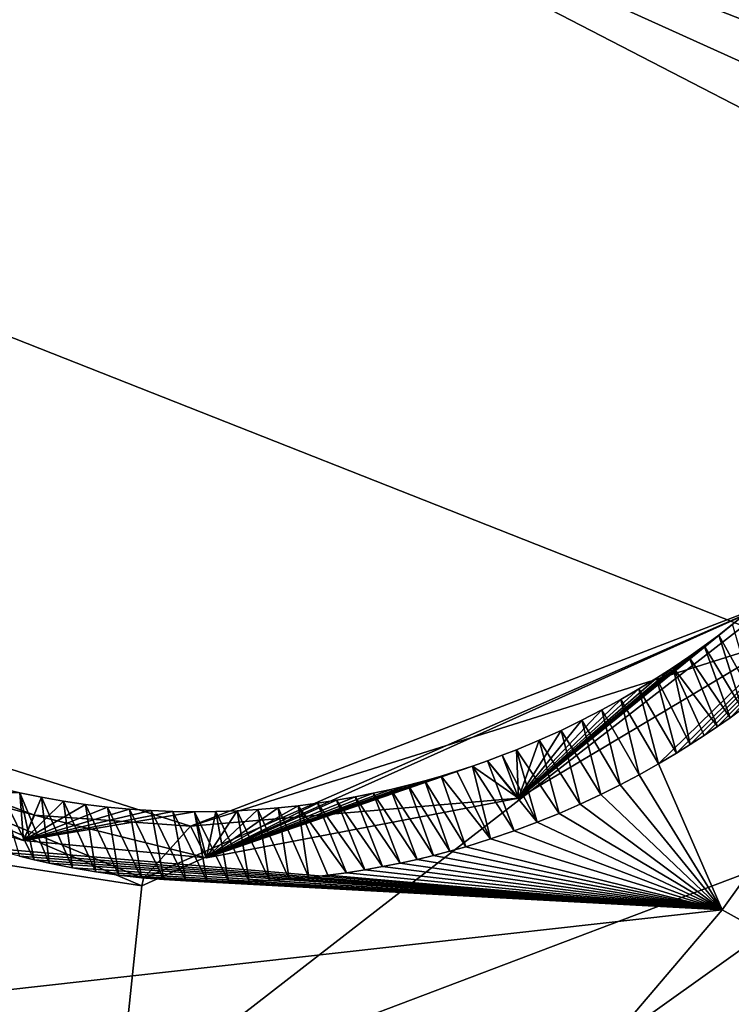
# Model space of a CAD drawing. Header units: millimetres. Extents: x -147 to 294, y -82 to 275.
# Tile 296 of 609: x 246.31 to 248.06, y 189.85 to 192.26. Entities that reach past the tile are written whole.
import ezdxf

# ---------------------------------------------------------------- set-up
doc = ezdxf.new("R2010")
doc.units = ezdxf.units.MM
doc.header["$LTSCALE"] = 67.506716
for name, color, linetype in [('1861', 7, 'CONTINUOUS'), ('1872', 7, 'CONTINUOUS'), ('1873', 7, 'CONTINUOUS'), ('1965', 7, 'CONTINUOUS'), ('1982', 7, 'CONTINUOUS'), ('2803', 7, 'CONTINUOUS'), ('2817', 7, 'CONTINUOUS'), ('2818', 7, 'CONTINUOUS'), ('2819', 7, 'CONTINUOUS'), ('751', 7, 'CONTINUOUS'), ('754', 7, 'CONTINUOUS'), ('807', 7, 'CONTINUOUS'), ('808', 7, 'CONTINUOUS'), ('809', 7, 'CONTINUOUS'), ('871', 7, 'CONTINUOUS'), ('925', 7, 'CONTINUOUS')]:
    doc.layers.add(name, color=color, linetype=linetype)

msp = doc.modelspace()

# ---------------------------------------------------------------- linework, layer by layer
at = {"layer": '1861', "linetype": 'CONTINUOUS'}
for points in [[(246.5558, 189.5851, -19.7691), (245.7502, 188.3189, -20.0148), (244.3446, 190.4868, -19.1489), (246.5558, 189.5851, -19.7691)], [(253.2993, 188.7113, -21.2824), (245.7502, 188.3189, -20.0148), (248.6255, 190.3683, -19.891), (253.2993, 188.7113, -21.2824)], [(248.6255, 190.3683, -19.891), (245.7502, 188.3189, -20.0148), (246.5558, 189.5851, -19.7691), (248.6255, 190.3683, -19.891)]]:
    msp.add_3dface(points, dxfattribs=at)
at = {"layer": '1872', "linetype": 'CONTINUOUS'}
for points in [[(246.6137, 190.1359, -19.3674), (244.3446, 190.4868, -19.1489), (244.8855, 190.8678, -18.8381), (246.6137, 190.1359, -19.3674)], [(246.6137, 190.1359, -19.3674), (244.8855, 190.8678, -18.8381), (246.618, 190.1542, -19.3391), (246.6137, 190.1359, -19.3674)], [(246.618, 190.1542, -19.3391), (244.8855, 190.8678, -18.8381), (246.7332, 190.2821, -18.6191), (246.618, 190.1542, -19.3391)], [(246.7332, 190.2821, -18.6191), (244.8855, 190.8678, -18.8381), (246.3508, 190.3087, -18.5366), (246.7332, 190.2821, -18.6191)], [(246.3508, 190.3087, -18.5366), (244.8855, 190.8678, -18.8381), (245.9388, 190.4188, -18.4234), (246.3508, 190.3087, -18.5366)], [(246.5558, 189.5851, -19.7691), (244.3446, 190.4868, -19.1489), (246.6137, 190.1359, -19.3674), (246.5558, 189.5851, -19.7691)]]:
    msp.add_3dface(points, dxfattribs=at)
at = {"layer": '1873', "linetype": 'CONTINUOUS'}
for points in [[(248.6255, 190.3683, -19.891), (246.5558, 189.5851, -19.7691), (248.1652, 190.8327, -18.7301), (248.6255, 190.3683, -19.891)], [(246.5558, 189.5851, -19.7691), (246.6137, 190.1359, -19.3674), (248.1652, 190.8327, -18.7301), (246.5558, 189.5851, -19.7691)], [(246.6137, 190.1359, -19.3674), (246.618, 190.1542, -19.3391), (248.1652, 190.8327, -18.7301), (246.6137, 190.1359, -19.3674)], [(246.618, 190.1542, -19.3391), (246.7332, 190.2821, -18.6191), (248.1652, 190.8327, -18.7301), (246.618, 190.1542, -19.3391)]]:
    msp.add_3dface(points, dxfattribs=at)
at = {"layer": '1965', "linetype": 'CONTINUOUS'}
for points in [[(248.0345, 190.0775, -17.4423), (254.1326, 186.6917, -19.6291), (249.2447, 191.7663, -17.1565), (248.0345, 190.0775, -17.4423)], [(245.9897, 187.6749, -17.8169), (254.1326, 186.6917, -19.6291), (248.0345, 190.0775, -17.4423), (245.9897, 187.6749, -17.8169)], [(246.1684, 189.8688, -17.1934), (245.9897, 187.6749, -17.8169), (248.0345, 190.0775, -17.4423), (246.1684, 189.8688, -17.1934)]]:
    msp.add_3dface(points, dxfattribs=at)
at = {"layer": '1982', "linetype": 'CONTINUOUS'}
for points in [[(248.0345, 190.0775, -17.4423), (249.2447, 191.7663, -17.1565), (247.8787, 190.4343, -17.6457), (248.0345, 190.0775, -17.4423)], [(247.8787, 190.4343, -17.6457), (249.2447, 191.7663, -17.1565), (247.9231, 190.4607, -17.6458), (247.8787, 190.4343, -17.6457)], [(247.9231, 190.4607, -17.6458), (249.2447, 191.7663, -17.1565), (247.9565, 190.4815, -17.6455), (247.9231, 190.4607, -17.6458)], [(247.9565, 190.4815, -17.6455), (249.2447, 191.7663, -17.1565), (247.9907, 190.5037, -17.645), (247.9565, 190.4815, -17.6455)], [(247.9907, 190.5037, -17.645), (249.2447, 191.7663, -17.1565), (248.0234, 190.5258, -17.6442), (247.9907, 190.5037, -17.645)], [(248.0234, 190.5258, -17.6442), (249.2447, 191.7663, -17.1565), (248.0539, 190.5472, -17.6432), (248.0234, 190.5258, -17.6442)], [(248.0539, 190.5472, -17.6432), (249.2447, 191.7663, -17.1565), (248.084, 190.5691, -17.6421), (248.0539, 190.5472, -17.6432)], [(247.8313, 190.4076, -17.6453), (248.0345, 190.0775, -17.4423), (247.8787, 190.4343, -17.6457), (247.8313, 190.4076, -17.6453)], [(247.7851, 190.3831, -17.6444), (248.0345, 190.0775, -17.4423), (247.8313, 190.4076, -17.6453), (247.7851, 190.3831, -17.6444)], [(247.7373, 190.3592, -17.643), (248.0345, 190.0775, -17.4423), (247.7851, 190.3831, -17.6444), (247.7373, 190.3592, -17.643)], [(247.6874, 190.3359, -17.6411), (248.0345, 190.0775, -17.4423), (247.7373, 190.3592, -17.643), (247.6874, 190.3359, -17.6411)], [(247.6357, 190.3132, -17.6387), (248.0345, 190.0775, -17.4423), (247.6874, 190.3359, -17.6411), (247.6357, 190.3132, -17.6387)], [(247.5818, 190.2914, -17.6357), (248.0345, 190.0775, -17.4423), (247.6357, 190.3132, -17.6387), (247.5818, 190.2914, -17.6357)], [(247.5257, 190.2704, -17.632), (248.0345, 190.0775, -17.4423), (247.5818, 190.2914, -17.6357), (247.5257, 190.2704, -17.632)], [(247.4674, 190.2506, -17.6276), (248.0345, 190.0775, -17.4423), (247.5257, 190.2704, -17.632), (247.4674, 190.2506, -17.6276)], [(247.368, 190.2209, -17.619), (248.0345, 190.0775, -17.4423), (247.4068, 190.2318, -17.6225), (247.368, 190.2209, -17.619)], [(247.4068, 190.2318, -17.6225), (248.0345, 190.0775, -17.4423), (247.4674, 190.2506, -17.6276), (247.4068, 190.2318, -17.6225)], [(246.1684, 189.8688, -17.1934), (248.0345, 190.0775, -17.4423), (246.2404, 190.2284, -17.4204), (246.1684, 189.8688, -17.1934)], [(246.2404, 190.2284, -17.4204), (248.0345, 190.0775, -17.4423), (246.2774, 190.2179, -17.4299), (246.2404, 190.2284, -17.4204)], [(246.2774, 190.2179, -17.4299), (248.0345, 190.0775, -17.4423), (246.3141, 190.2082, -17.4391), (246.2774, 190.2179, -17.4299)], [(246.3141, 190.2082, -17.4391), (248.0345, 190.0775, -17.4423), (246.3505, 190.1993, -17.448), (246.3141, 190.2082, -17.4391)], [(247.2876, 190.2007, -17.6108), (248.0345, 190.0775, -17.4423), (247.3282, 190.2105, -17.6151), (247.2876, 190.2007, -17.6108)], [(247.3282, 190.2105, -17.6151), (248.0345, 190.0775, -17.4423), (247.368, 190.2209, -17.619), (247.3282, 190.2105, -17.6151)], [(246.3505, 190.1993, -17.448), (248.0345, 190.0775, -17.4423), (246.3866, 190.1912, -17.4566), (246.3505, 190.1993, -17.448)], [(246.3866, 190.1912, -17.4566), (248.0345, 190.0775, -17.4423), (246.4444, 190.1797, -17.47), (246.3866, 190.1912, -17.4566)], [(247.2033, 190.183, -17.6013), (248.0345, 190.0775, -17.4423), (247.2459, 190.1915, -17.6062), (247.2033, 190.183, -17.6013)], [(247.2459, 190.1915, -17.6062), (248.0345, 190.0775, -17.4423), (247.2876, 190.2007, -17.6108), (247.2459, 190.1915, -17.6062)], [(246.4444, 190.1797, -17.47), (248.0345, 190.0775, -17.4423), (246.5015, 190.17, -17.4828), (246.4444, 190.1797, -17.47)], [(246.5015, 190.17, -17.4828), (248.0345, 190.0775, -17.4423), (246.5578, 190.1621, -17.4949), (246.5015, 190.17, -17.4828)], [(246.5578, 190.1621, -17.4949), (248.0345, 190.0775, -17.4423), (246.6132, 190.1559, -17.5063), (246.5578, 190.1621, -17.4949)], [(247.0226, 190.1568, -17.5774), (248.0345, 190.0775, -17.4423), (247.0693, 190.162, -17.584), (247.0226, 190.1568, -17.5774)], [(247.0693, 190.162, -17.584), (248.0345, 190.0775, -17.4423), (247.1149, 190.1682, -17.5902), (247.0693, 190.162, -17.584)], [(247.1149, 190.1682, -17.5902), (248.0345, 190.0775, -17.4423), (247.1596, 190.1752, -17.5959), (247.1149, 190.1682, -17.5902)], [(247.1596, 190.1752, -17.5959), (248.0345, 190.0775, -17.4423), (247.2033, 190.183, -17.6013), (247.1596, 190.1752, -17.5959)], [(246.6132, 190.1559, -17.5063), (248.0345, 190.0775, -17.4423), (246.6677, 190.1513, -17.5172), (246.6132, 190.1559, -17.5063)], [(246.6677, 190.1513, -17.5172), (248.0345, 190.0775, -17.4423), (246.7213, 190.1482, -17.5274), (246.6677, 190.1513, -17.5172)], [(246.7213, 190.1482, -17.5274), (248.0345, 190.0775, -17.4423), (246.774, 190.1466, -17.5371), (246.7213, 190.1482, -17.5274)], [(246.774, 190.1466, -17.5371), (248.0345, 190.0775, -17.4423), (246.8257, 190.1462, -17.5462), (246.774, 190.1466, -17.5371)], [(246.8257, 190.1462, -17.5462), (248.0345, 190.0775, -17.4423), (246.8764, 190.1471, -17.5547), (246.8257, 190.1462, -17.5462)], [(246.8764, 190.1471, -17.5547), (248.0345, 190.0775, -17.4423), (246.9261, 190.1493, -17.5628), (246.8764, 190.1471, -17.5547)], [(246.9261, 190.1493, -17.5628), (248.0345, 190.0775, -17.4423), (246.9749, 190.1525, -17.5703), (246.9261, 190.1493, -17.5628)], [(246.9749, 190.1525, -17.5703), (248.0345, 190.0775, -17.4423), (247.0226, 190.1568, -17.5774), (246.9749, 190.1525, -17.5703)]]:
    msp.add_3dface(points, dxfattribs=at)
at = {"layer": '2803', "linetype": 'CONTINUOUS'}
for points in [[(248.0263, 190.7496, -18.299), (248.1137, 190.5916, -17.6407), (248.0604, 190.7759, -18.2971), (248.0263, 190.7496, -18.299)], [(247.9906, 190.7231, -18.3007), (248.084, 190.5691, -17.6421), (248.0263, 190.7496, -18.299), (247.9906, 190.7231, -18.3007)], [(248.084, 190.5691, -17.6421), (248.1137, 190.5916, -17.6407), (248.0263, 190.7496, -18.299), (248.084, 190.5691, -17.6421)], [(247.9533, 190.6967, -18.3021), (248.0539, 190.5472, -17.6432), (247.9906, 190.7231, -18.3007), (247.9533, 190.6967, -18.3021)], [(248.0539, 190.5472, -17.6432), (248.084, 190.5691, -17.6421), (247.9906, 190.7231, -18.3007), (248.0539, 190.5472, -17.6432)], [(247.9144, 190.6703, -18.3032), (248.0234, 190.5258, -17.6442), (247.9533, 190.6967, -18.3021), (247.9144, 190.6703, -18.3032)], [(248.0234, 190.5258, -17.6442), (248.0539, 190.5472, -17.6432), (247.9533, 190.6967, -18.3021), (248.0234, 190.5258, -17.6442)], [(247.8737, 190.644, -18.304), (247.9565, 190.4815, -17.6455), (247.9144, 190.6703, -18.3032), (247.8737, 190.644, -18.304)], [(247.9565, 190.4815, -17.6455), (247.9907, 190.5037, -17.645), (247.9144, 190.6703, -18.3032), (247.9565, 190.4815, -17.6455)], [(247.9907, 190.5037, -17.645), (248.0234, 190.5258, -17.6442), (247.9144, 190.6703, -18.3032), (247.9907, 190.5037, -17.645)], [(247.831, 190.6179, -18.3044), (247.9231, 190.4607, -17.6458), (247.8737, 190.644, -18.304), (247.831, 190.6179, -18.3044)], [(247.9231, 190.4607, -17.6458), (247.9565, 190.4815, -17.6455), (247.8737, 190.644, -18.304), (247.9231, 190.4607, -17.6458)], [(247.7864, 190.592, -18.3044), (247.8787, 190.4343, -17.6457), (247.831, 190.6179, -18.3044), (247.7864, 190.592, -18.3044)], [(247.8787, 190.4343, -17.6457), (247.9231, 190.4607, -17.6458), (247.831, 190.6179, -18.3044), (247.8787, 190.4343, -17.6457)], [(247.7399, 190.5664, -18.304), (247.8313, 190.4076, -17.6453), (247.7864, 190.592, -18.3044), (247.7399, 190.5664, -18.304)], [(247.8313, 190.4076, -17.6453), (247.8787, 190.4343, -17.6457), (247.7864, 190.592, -18.3044), (247.8313, 190.4076, -17.6453)], [(247.6912, 190.5412, -18.3032), (247.7851, 190.3831, -17.6444), (247.7399, 190.5664, -18.304), (247.6912, 190.5412, -18.3032)], [(247.7851, 190.3831, -17.6444), (247.8313, 190.4076, -17.6453), (247.7399, 190.5664, -18.304), (247.7851, 190.3831, -17.6444)], [(247.6401, 190.5164, -18.3018), (247.7373, 190.3592, -17.643), (247.6912, 190.5412, -18.3032), (247.6401, 190.5164, -18.3018)], [(247.7373, 190.3592, -17.643), (247.7851, 190.3831, -17.6444), (247.6912, 190.5412, -18.3032), (247.7373, 190.3592, -17.643)], [(247.5869, 190.4924, -18.2999), (247.6874, 190.3359, -17.6411), (247.6401, 190.5164, -18.3018), (247.5869, 190.4924, -18.2999)], [(247.6874, 190.3359, -17.6411), (247.7373, 190.3592, -17.643), (247.6401, 190.5164, -18.3018), (247.6874, 190.3359, -17.6411)], [(247.5313, 190.4691, -18.2973), (247.6357, 190.3132, -17.6387), (247.5869, 190.4924, -18.2999), (247.5313, 190.4691, -18.2973)], [(247.6357, 190.3132, -17.6387), (247.6874, 190.3359, -17.6411), (247.5869, 190.4924, -18.2999), (247.6357, 190.3132, -17.6387)], [(247.4602, 190.4421, -18.2933), (247.5818, 190.2914, -17.6357), (247.4962, 190.4554, -18.2954), (247.4602, 190.4421, -18.2933)], [(247.4962, 190.4554, -18.2954), (247.5818, 190.2914, -17.6357), (247.5313, 190.4691, -18.2973), (247.4962, 190.4554, -18.2954)], [(247.5818, 190.2914, -17.6357), (247.6357, 190.3132, -17.6387), (247.5313, 190.4691, -18.2973), (247.5818, 190.2914, -17.6357)], [(247.3854, 190.4167, -18.2881), (247.4674, 190.2506, -17.6276), (247.4232, 190.4292, -18.2908), (247.3854, 190.4167, -18.2881)], [(247.4232, 190.4292, -18.2908), (247.5257, 190.2704, -17.632), (247.4602, 190.4421, -18.2933), (247.4232, 190.4292, -18.2908)], [(247.4674, 190.2506, -17.6276), (247.5257, 190.2704, -17.632), (247.4232, 190.4292, -18.2908), (247.4674, 190.2506, -17.6276)], [(247.5257, 190.2704, -17.632), (247.5818, 190.2914, -17.6357), (247.4602, 190.4421, -18.2933), (247.5257, 190.2704, -17.632)], [(247.3066, 190.3933, -18.2818), (247.4068, 190.2318, -17.6225), (247.3465, 190.4047, -18.2851), (247.3066, 190.3933, -18.2818)], [(247.3465, 190.4047, -18.2851), (247.4674, 190.2506, -17.6276), (247.3854, 190.4167, -18.2881), (247.3465, 190.4047, -18.2851)], [(247.4068, 190.2318, -17.6225), (247.4674, 190.2506, -17.6276), (247.3465, 190.4047, -18.2851), (247.4068, 190.2318, -17.6225)], [(247.2234, 190.3721, -18.274), (247.3282, 190.2105, -17.6151), (247.2656, 190.3824, -18.2781), (247.2234, 190.3721, -18.274)], [(247.2656, 190.3824, -18.2781), (247.368, 190.2209, -17.619), (247.3066, 190.3933, -18.2818), (247.2656, 190.3824, -18.2781)], [(247.3282, 190.2105, -17.6151), (247.368, 190.2209, -17.619), (247.2656, 190.3824, -18.2781), (247.3282, 190.2105, -17.6151)], [(247.368, 190.2209, -17.619), (247.4068, 190.2318, -17.6225), (247.3066, 190.3933, -18.2818), (247.368, 190.2209, -17.619)], [(246.3141, 190.2082, -17.4391), (246.3505, 190.1993, -17.448), (246.2628, 190.3757, -18.1143), (246.3141, 190.2082, -17.4391)], [(246.2628, 190.3757, -18.1143), (246.3505, 190.1993, -17.448), (246.3152, 190.3634, -18.1264), (246.2628, 190.3757, -18.1143)], [(246.3505, 190.1993, -17.448), (246.3866, 190.1912, -17.4566), (246.3152, 190.3634, -18.1264), (246.3505, 190.1993, -17.448)], [(246.3152, 190.3634, -18.1264), (246.3866, 190.1912, -17.4566), (246.3682, 190.3526, -18.1382), (246.3152, 190.3634, -18.1264)], [(246.3866, 190.1912, -17.4566), (246.4444, 190.1797, -17.47), (246.3682, 190.3526, -18.1382), (246.3866, 190.1912, -17.4566)], [(246.3682, 190.3526, -18.1382), (246.4444, 190.1797, -17.47), (246.4217, 190.3432, -18.1498), (246.3682, 190.3526, -18.1382)], [(247.0905, 190.3455, -18.2596), (247.2033, 190.183, -17.6013), (247.1359, 190.3536, -18.2648), (247.0905, 190.3455, -18.2596)], [(247.1359, 190.3536, -18.2648), (247.2459, 190.1915, -17.6062), (247.1802, 190.3625, -18.2696), (247.1359, 190.3536, -18.2648)], [(247.2033, 190.183, -17.6013), (247.2459, 190.1915, -17.6062), (247.1359, 190.3536, -18.2648), (247.2033, 190.183, -17.6013)], [(247.1802, 190.3625, -18.2696), (247.2876, 190.2007, -17.6108), (247.2234, 190.3721, -18.274), (247.1802, 190.3625, -18.2696)], [(247.2459, 190.1915, -17.6062), (247.2876, 190.2007, -17.6108), (247.1802, 190.3625, -18.2696), (247.2459, 190.1915, -17.6062)], [(247.2876, 190.2007, -17.6108), (247.3282, 190.2105, -17.6151), (247.2234, 190.3721, -18.274), (247.2876, 190.2007, -17.6108)], [(246.4444, 190.1797, -17.47), (246.5015, 190.17, -17.4828), (246.4217, 190.3432, -18.1498), (246.4444, 190.1797, -17.47)], [(246.4217, 190.3432, -18.1498), (246.5015, 190.17, -17.4828), (246.4756, 190.3352, -18.161), (246.4217, 190.3432, -18.1498)], [(246.5015, 190.17, -17.4828), (246.5578, 190.1621, -17.4949), (246.4756, 190.3352, -18.161), (246.5015, 190.17, -17.4828)], [(246.4756, 190.3352, -18.161), (246.5578, 190.1621, -17.4949), (246.5296, 190.3286, -18.1717), (246.4756, 190.3352, -18.161)], [(246.5578, 190.1621, -17.4949), (246.6132, 190.1559, -17.5063), (246.5296, 190.3286, -18.1717), (246.5578, 190.1621, -17.4949)], [(246.5296, 190.3286, -18.1717), (246.6132, 190.1559, -17.5063), (246.5835, 190.3236, -18.1821), (246.5296, 190.3286, -18.1717)], [(246.9479, 190.3267, -18.2414), (247.0226, 190.1568, -17.5774), (246.9965, 190.332, -18.2479), (246.9479, 190.3267, -18.2414)], [(246.9965, 190.332, -18.2479), (247.1149, 190.1682, -17.5902), (247.044, 190.3383, -18.254), (246.9965, 190.332, -18.2479)], [(247.0226, 190.1568, -17.5774), (247.0693, 190.162, -17.584), (246.9965, 190.332, -18.2479), (247.0226, 190.1568, -17.5774)], [(247.0693, 190.162, -17.584), (247.1149, 190.1682, -17.5902), (246.9965, 190.332, -18.2479), (247.0693, 190.162, -17.584)], [(247.044, 190.3383, -18.254), (247.1596, 190.1752, -17.5959), (247.0905, 190.3455, -18.2596), (247.044, 190.3383, -18.254)], [(247.1149, 190.1682, -17.5902), (247.1596, 190.1752, -17.5959), (247.044, 190.3383, -18.254), (247.1149, 190.1682, -17.5902)], [(247.1596, 190.1752, -17.5959), (247.2033, 190.183, -17.6013), (247.0905, 190.3455, -18.2596), (247.1596, 190.1752, -17.5959)], [(246.6132, 190.1559, -17.5063), (246.6677, 190.1513, -17.5172), (246.5835, 190.3236, -18.1821), (246.6132, 190.1559, -17.5063)], [(246.5835, 190.3236, -18.1821), (246.6677, 190.1513, -17.5172), (246.6369, 190.32, -18.1919), (246.5835, 190.3236, -18.1821)], [(246.6677, 190.1513, -17.5172), (246.7213, 190.1482, -17.5274), (246.6369, 190.32, -18.1919), (246.6677, 190.1513, -17.5172)], [(246.6369, 190.32, -18.1919), (246.7213, 190.1482, -17.5274), (246.6898, 190.3178, -18.2013), (246.6369, 190.32, -18.1919)], [(246.7213, 190.1482, -17.5274), (246.774, 190.1466, -17.5371), (246.6898, 190.3178, -18.2013), (246.7213, 190.1482, -17.5274)], [(246.6898, 190.3178, -18.2013), (246.774, 190.1466, -17.5371), (246.7426, 190.317, -18.2102), (246.6898, 190.3178, -18.2013)], [(246.7426, 190.317, -18.2102), (246.8257, 190.1462, -17.5462), (246.795, 190.3175, -18.2188), (246.7426, 190.317, -18.2102)], [(246.774, 190.1466, -17.5371), (246.8257, 190.1462, -17.5462), (246.7426, 190.317, -18.2102), (246.774, 190.1466, -17.5371)], [(246.795, 190.3175, -18.2188), (246.8764, 190.1471, -17.5547), (246.847, 190.3194, -18.2268), (246.795, 190.3175, -18.2188)], [(246.8257, 190.1462, -17.5462), (246.8764, 190.1471, -17.5547), (246.795, 190.3175, -18.2188), (246.8257, 190.1462, -17.5462)], [(246.847, 190.3194, -18.2268), (246.9261, 190.1493, -17.5628), (246.898, 190.3225, -18.2344), (246.847, 190.3194, -18.2268)], [(246.8764, 190.1471, -17.5547), (246.9261, 190.1493, -17.5628), (246.847, 190.3194, -18.2268), (246.8764, 190.1471, -17.5547)], [(246.898, 190.3225, -18.2344), (246.9749, 190.1525, -17.5703), (246.9479, 190.3267, -18.2414), (246.898, 190.3225, -18.2344)], [(246.9261, 190.1493, -17.5628), (246.9749, 190.1525, -17.5703), (246.898, 190.3225, -18.2344), (246.9261, 190.1493, -17.5628)], [(246.9749, 190.1525, -17.5703), (247.0226, 190.1568, -17.5774), (246.9479, 190.3267, -18.2414), (246.9749, 190.1525, -17.5703)]]:
    msp.add_3dface(points, dxfattribs=at)
at = {"layer": '2817', "linetype": 'CONTINUOUS'}
for points in [[(246.3243, 190.2469, -18.1622), (245.9388, 190.4188, -18.4234), (245.9204, 190.368, -18.0612), (246.3243, 190.2469, -18.1622)], [(246.3508, 190.3087, -18.5366), (245.9388, 190.4188, -18.4234), (246.3243, 190.2469, -18.1622), (246.3508, 190.3087, -18.5366)], [(246.7723, 190.2042, -18.2484), (246.3508, 190.3087, -18.5366), (246.3243, 190.2469, -18.1622), (246.7723, 190.2042, -18.2484)], [(246.7332, 190.2821, -18.6191), (246.3508, 190.3087, -18.5366), (246.7723, 190.2042, -18.2484), (246.7332, 190.2821, -18.6191)]]:
    msp.add_3dface(points, dxfattribs=at)
at = {"layer": '2818', "linetype": 'CONTINUOUS'}
for points in [[(248.1652, 190.8327, -18.7301), (246.7332, 190.2821, -18.6191), (248.194, 190.7418, -18.3302), (248.1652, 190.8327, -18.7301)], [(248.194, 190.7418, -18.3302), (246.7332, 190.2821, -18.6191), (247.5361, 190.3508, -18.3331), (248.194, 190.7418, -18.3302)], [(246.7332, 190.2821, -18.6191), (246.7723, 190.2042, -18.2484), (247.5361, 190.3508, -18.3331), (246.7332, 190.2821, -18.6191)]]:
    msp.add_3dface(points, dxfattribs=at)
at = {"layer": '2819', "linetype": 'CONTINUOUS'}
for points in [[(248.0604, 190.7759, -18.2971), (248.0929, 190.8021, -18.295), (247.5361, 190.3508, -18.3331), (248.0604, 190.7759, -18.2971)], [(248.0929, 190.8021, -18.295), (248.194, 190.7418, -18.3302), (247.5361, 190.3508, -18.3331), (248.0929, 190.8021, -18.295)], [(248.0263, 190.7496, -18.299), (248.0604, 190.7759, -18.2971), (247.5361, 190.3508, -18.3331), (248.0263, 190.7496, -18.299)], [(247.9906, 190.7231, -18.3007), (248.0263, 190.7496, -18.299), (247.5361, 190.3508, -18.3331), (247.9906, 190.7231, -18.3007)], [(247.9533, 190.6967, -18.3021), (247.9906, 190.7231, -18.3007), (247.5361, 190.3508, -18.3331), (247.9533, 190.6967, -18.3021)], [(247.9144, 190.6703, -18.3032), (247.9533, 190.6967, -18.3021), (247.5361, 190.3508, -18.3331), (247.9144, 190.6703, -18.3032)], [(247.8737, 190.644, -18.304), (247.9144, 190.6703, -18.3032), (247.5361, 190.3508, -18.3331), (247.8737, 190.644, -18.304)], [(247.831, 190.6179, -18.3044), (247.8737, 190.644, -18.304), (247.5361, 190.3508, -18.3331), (247.831, 190.6179, -18.3044)], [(247.7864, 190.592, -18.3044), (247.831, 190.6179, -18.3044), (247.5361, 190.3508, -18.3331), (247.7864, 190.592, -18.3044)], [(247.7399, 190.5664, -18.304), (247.7864, 190.592, -18.3044), (247.5361, 190.3508, -18.3331), (247.7399, 190.5664, -18.304)], [(247.6912, 190.5412, -18.3032), (247.7399, 190.5664, -18.304), (247.5361, 190.3508, -18.3331), (247.6912, 190.5412, -18.3032)], [(247.6401, 190.5164, -18.3018), (247.6912, 190.5412, -18.3032), (247.5361, 190.3508, -18.3331), (247.6401, 190.5164, -18.3018)], [(247.5869, 190.4924, -18.2999), (247.6401, 190.5164, -18.3018), (247.5361, 190.3508, -18.3331), (247.5869, 190.4924, -18.2999)], [(247.5313, 190.4691, -18.2973), (247.5869, 190.4924, -18.2999), (247.5361, 190.3508, -18.3331), (247.5313, 190.4691, -18.2973)], [(247.4602, 190.4421, -18.2933), (247.4962, 190.4554, -18.2954), (247.5361, 190.3508, -18.3331), (247.4602, 190.4421, -18.2933)], [(247.4962, 190.4554, -18.2954), (247.5313, 190.4691, -18.2973), (247.5361, 190.3508, -18.3331), (247.4962, 190.4554, -18.2954)], [(247.3854, 190.4167, -18.2881), (247.4232, 190.4292, -18.2908), (246.7723, 190.2042, -18.2484), (247.3854, 190.4167, -18.2881)], [(246.7723, 190.2042, -18.2484), (247.4232, 190.4292, -18.2908), (247.5361, 190.3508, -18.3331), (246.7723, 190.2042, -18.2484)], [(247.4232, 190.4292, -18.2908), (247.4602, 190.4421, -18.2933), (247.5361, 190.3508, -18.3331), (247.4232, 190.4292, -18.2908)], [(247.3465, 190.4047, -18.2851), (247.3854, 190.4167, -18.2881), (246.7723, 190.2042, -18.2484), (247.3465, 190.4047, -18.2851)], [(247.3066, 190.3933, -18.2818), (247.3465, 190.4047, -18.2851), (246.7723, 190.2042, -18.2484), (247.3066, 190.3933, -18.2818)], [(247.2656, 190.3824, -18.2781), (247.3066, 190.3933, -18.2818), (246.7723, 190.2042, -18.2484), (247.2656, 190.3824, -18.2781)], [(247.2234, 190.3721, -18.274), (247.2656, 190.3824, -18.2781), (246.7723, 190.2042, -18.2484), (247.2234, 190.3721, -18.274)], [(246.2628, 190.3757, -18.1143), (246.3152, 190.3634, -18.1264), (245.9204, 190.368, -18.0612), (246.2628, 190.3757, -18.1143)], [(246.3152, 190.3634, -18.1264), (246.3243, 190.2469, -18.1622), (245.9204, 190.368, -18.0612), (246.3152, 190.3634, -18.1264)], [(246.3152, 190.3634, -18.1264), (246.3682, 190.3526, -18.1382), (246.3243, 190.2469, -18.1622), (246.3152, 190.3634, -18.1264)], [(246.3682, 190.3526, -18.1382), (246.4217, 190.3432, -18.1498), (246.3243, 190.2469, -18.1622), (246.3682, 190.3526, -18.1382)], [(247.1802, 190.3625, -18.2696), (247.2234, 190.3721, -18.274), (246.7723, 190.2042, -18.2484), (247.1802, 190.3625, -18.2696)], [(247.1359, 190.3536, -18.2648), (247.1802, 190.3625, -18.2696), (246.7723, 190.2042, -18.2484), (247.1359, 190.3536, -18.2648)], [(247.0905, 190.3455, -18.2596), (247.1359, 190.3536, -18.2648), (246.7723, 190.2042, -18.2484), (247.0905, 190.3455, -18.2596)], [(246.4217, 190.3432, -18.1498), (246.4756, 190.3352, -18.161), (246.3243, 190.2469, -18.1622), (246.4217, 190.3432, -18.1498)], [(246.4756, 190.3352, -18.161), (246.5296, 190.3286, -18.1717), (246.3243, 190.2469, -18.1622), (246.4756, 190.3352, -18.161)], [(246.5296, 190.3286, -18.1717), (246.5835, 190.3236, -18.1821), (246.3243, 190.2469, -18.1622), (246.5296, 190.3286, -18.1717)], [(247.044, 190.3383, -18.254), (247.0905, 190.3455, -18.2596), (246.7723, 190.2042, -18.2484), (247.044, 190.3383, -18.254)], [(246.9965, 190.332, -18.2479), (247.044, 190.3383, -18.254), (246.7723, 190.2042, -18.2484), (246.9965, 190.332, -18.2479)], [(246.9479, 190.3267, -18.2414), (246.9965, 190.332, -18.2479), (246.7723, 190.2042, -18.2484), (246.9479, 190.3267, -18.2414)], [(246.5835, 190.3236, -18.1821), (246.6369, 190.32, -18.1919), (246.3243, 190.2469, -18.1622), (246.5835, 190.3236, -18.1821)], [(246.6369, 190.32, -18.1919), (246.6898, 190.3178, -18.2013), (246.3243, 190.2469, -18.1622), (246.6369, 190.32, -18.1919)], [(246.6898, 190.3178, -18.2013), (246.7426, 190.317, -18.2102), (246.3243, 190.2469, -18.1622), (246.6898, 190.3178, -18.2013)], [(246.7426, 190.317, -18.2102), (246.7723, 190.2042, -18.2484), (246.3243, 190.2469, -18.1622), (246.7426, 190.317, -18.2102)], [(246.7426, 190.317, -18.2102), (246.795, 190.3175, -18.2188), (246.7723, 190.2042, -18.2484), (246.7426, 190.317, -18.2102)], [(246.898, 190.3225, -18.2344), (246.9479, 190.3267, -18.2414), (246.7723, 190.2042, -18.2484), (246.898, 190.3225, -18.2344)], [(246.847, 190.3194, -18.2268), (246.898, 190.3225, -18.2344), (246.7723, 190.2042, -18.2484), (246.847, 190.3194, -18.2268)], [(246.795, 190.3175, -18.2188), (246.847, 190.3194, -18.2268), (246.7723, 190.2042, -18.2484), (246.795, 190.3175, -18.2188)]]:
    msp.add_3dface(points, dxfattribs=at)
at = {"layer": '751', "linetype": 'CONTINUOUS'}
msp.add_3dface([(232.317, 180.3264, -49.292), (232.5161, 191.0117, -47.4006), (256.1637, 187.6719, -49.125), (232.317, 180.3264, -49.292)], dxfattribs=at)
at = {"layer": '754', "linetype": 'CONTINUOUS'}
for points in [[(256.1637, 187.6719, -49.125), (232.5161, 191.0117, -47.4006), (259.9495, 198.0206, -47.2371), (256.1637, 187.6719, -49.125)], [(232.5161, 191.0117, -47.4006), (232.5472, 192.5504, -47.1056), (259.9495, 198.0206, -47.2371), (232.5161, 191.0117, -47.4006)]]:
    msp.add_3dface(points, dxfattribs=at)
at = {"layer": '807', "linetype": 'CONTINUOUS'}
for points in [[(232.7219, 190.6383, -45.4466), (232.5324, 180.5112, -47.2455), (251.8813, 178.2578, -48.5114), (232.7219, 190.6383, -45.4466)], [(232.7219, 190.6383, -45.4466), (251.8813, 178.2578, -48.5114), (245.505, 189.6732, -46.5619), (232.7219, 190.6383, -45.4466)]]:
    msp.add_3dface(points, dxfattribs=at)
at = {"layer": '808', "linetype": 'CONTINUOUS'}
msp.add_3dface([(245.505, 189.6732, -46.5619), (258.4713, 186.6761, -47.2366), (246.1188, 191.5473, -46.2426), (245.505, 189.6732, -46.5619)], dxfattribs=at)
at = {"layer": '809', "linetype": 'CONTINUOUS'}
for points in [[(232.8193, 194.641, -44.5175), (246.1188, 191.5473, -46.2426), (246.3288, 192.9439, -45.8372), (232.8193, 194.641, -44.5175)], [(246.1188, 191.5473, -46.2426), (258.4713, 186.6761, -47.2366), (246.3288, 192.9439, -45.8372), (246.1188, 191.5473, -46.2426)], [(246.3288, 192.9439, -45.8372), (258.4713, 186.6761, -47.2366), (258.8233, 187.3017, -47.0961), (246.3288, 192.9439, -45.8372)], [(259.166, 187.912, -46.881), (246.3288, 192.9439, -45.8372), (258.8233, 187.3017, -47.0961), (259.166, 187.912, -46.881)]]:
    msp.add_3dface(points, dxfattribs=at)
at = {"layer": '871', "linetype": 'CONTINUOUS'}
msp.add_3dface([(247.2457, 193.8602, -45.4515), (261.953, 188.6075, -46.2899), (258.0476, 203.3559, -44.2348), (247.2457, 193.8602, -45.4515)], dxfattribs=at)
at = {"layer": '925', "linetype": 'CONTINUOUS'}
for points in [[(246.3288, 192.9439, -45.8372), (259.166, 187.912, -46.881), (247.2457, 193.8602, -45.4515), (246.3288, 192.9439, -45.8372)], [(247.2457, 193.8602, -45.4515), (259.166, 187.912, -46.881), (260.6928, 187.0518, -46.9894), (247.2457, 193.8602, -45.4515)], [(261.953, 188.6075, -46.2899), (247.2457, 193.8602, -45.4515), (260.6928, 187.0518, -46.9894), (261.953, 188.6075, -46.2899)]]:
    msp.add_3dface(points, dxfattribs=at)

doc.saveas('drawing.dxf')
